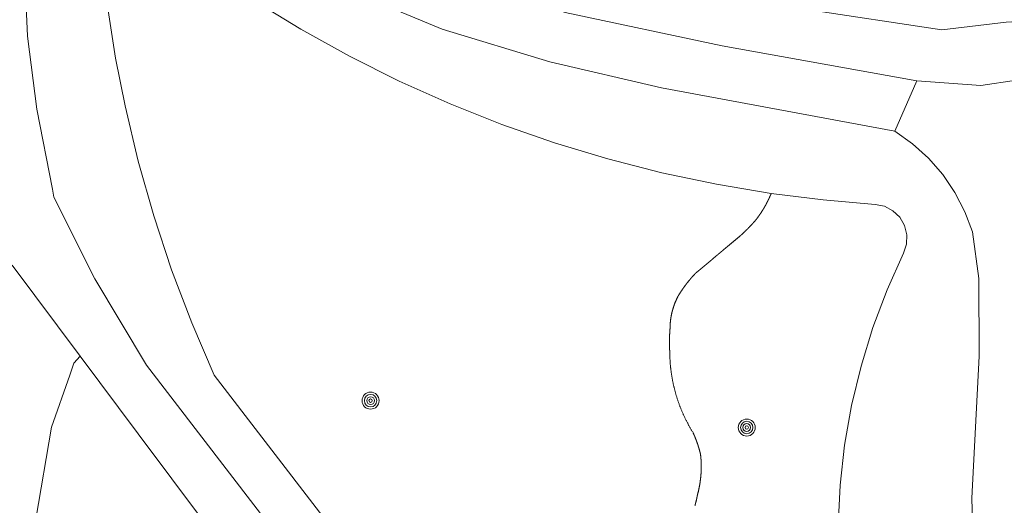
# Model space of a CAD drawing. Header units: metres. Extents: x 138165 to 154469, y 480134 to 494189.
# Tile 395 of 656: x 149501 to 149530, y 483723 to 483737. Entities that reach past the tile are written whole.
import ezdxf

# ---------------------------------------------------------------- set-up
doc = ezdxf.new("R2010")
doc.units = ezdxf.units.M
doc.header["$LTSCALE"] = 0.001
doc.header["$MEASUREMENT"] = 0
doc.layers.add('TOP-L-topo objecten punt', color=7, linetype='Continuous', lineweight=0)
doc.layers.add('TOP-L-topo objecten vlak', color=7, linetype='Continuous', lineweight=0)

# ---------------------------------------------------------------- blocks, each defined once
blk = doc.blocks.new('24')
at = {"layer": 'TOP-L-topo objecten punt', "color": 7, "linetype": 'Continuous', "lineweight": 0}
for radius in [0.025, 0.0182, 0.0115, 0.005]:
    blk.add_circle((0, 0), radius, dxfattribs=at)

msp = doc.modelspace()

# ---------------------------------------------------------------- linework, layer by layer
at = {"layer": 'TOP-L-topo objecten vlak', "flags": 128}
for points in [[(149527.629, 483735.176), (149521.913, 483736.206), (149517.296, 483737.189), (149514.27, 483738.248), (149512.595, 483739.041), (149509.911, 483740.494), (149506.974, 483742.683), (149504.946, 483744.552), (149502.677, 483746.93)], [(149533.07, 483696.441), (149532.891, 483696.592), (149522.074, 483704.736), (149519.676, 483707.164), (149510.533, 483719.587), (149508.958, 483721.641), (149504.99, 483726.814), (149503.468, 483729.353), (149502.268, 483731.755), (149502.222, 483731.989), (149501.764, 483734.343), (149501.493, 483736.493), (149501.375, 483739.099), (149501.644, 483743.138), (149501.822, 483744.31), (149501.885, 483744.455), (149501.995, 483744.571), (149502.136, 483744.642), (149502.294, 483744.66), (149502.402, 483744.634), (149502.499, 483744.581)], [(149502.499, 483744.581), (149503.719, 483743.303), (149505.855, 483741.334), (149508.967, 483739.015), (149511.842, 483737.458), (149513.679, 483736.699), (149516.842, 483735.734), (149520.124, 483734.972), (149526.985, 483733.691)], [(149509.522, 483736.697), (149508.071, 483737.586)], [(149503.857, 483737.245), (149504.081, 483735.838), (149504.357, 483734.44), (149504.744, 483732.814), (149505.201, 483731.207), (149505.726, 483729.62), (149506.319, 483728.058), (149506.979, 483726.522), (149510.069, 483722.493), (149511.652, 483720.428), (149520.871, 483707.902), (149522.488, 483706.399), (149524.142, 483704.938)], [(149524.338, 483737.278), (149528.37, 483736.678), (149530.257, 483736.903), (149533.581, 483737.1)], [(149509.522, 483736.697), (149510.954, 483735.903), (149512.419, 483735.17), (149513.914, 483734.5), (149515.436, 483733.894), (149516.982, 483733.354), (149518.55, 483732.88), (149520.136, 483732.473), (149521.739, 483732.134), (149523.354, 483731.863)], [(149523.353, 483731.86), (149523.354, 483731.862), (149521.739, 483732.133), (149520.136, 483732.472), (149518.55, 483732.88), (149516.982, 483733.354), (149515.436, 483733.894), (149513.914, 483734.5), (149512.419, 483735.17), (149510.954, 483735.903), (149509.522, 483736.697)], [(149527.629, 483735.176), (149526.985, 483733.691)], [(149530.567, 483735.195), (149529.513, 483735.041), (149527.629, 483735.176)], [(149526.985, 483733.691), (149527.503, 483733.323), (149527.975, 483732.896), (149528.392, 483732.416), (149528.75, 483731.89), (149529.043, 483731.326), (149529.267, 483730.731), (149529.451, 483729.362), (149529.468, 483727.077), (149529.247, 483722.901), (149529.403, 483717.407), (149530.568, 483711.154), (149533.003, 483704.365), (149534.608, 483699.181), (149534.828, 483698.25), (149534.856, 483697.71), (149534.807, 483697.171), (149534.753, 483696.938), (149534.632, 483696.732), (149534.454, 483696.572), (149534.237, 483696.473), (149533.851, 483696.406), (149533.459, 483696.395), (149533.07, 483696.441)], [(149523.283, 483731.709), (149523.282, 483731.707), (149523.281, 483731.705), (149523.28, 483731.703), (149523.279, 483731.702), (149523.278, 483731.7), (149523.278, 483731.698), (149523.277, 483731.696), (149523.276, 483731.694), (149523.275, 483731.692), (149523.274, 483731.691), (149523.273, 483731.689), (149523.272, 483731.687), (149523.271, 483731.685), (149523.271, 483731.683), (149523.27, 483731.682), (149523.269, 483731.68), (149523.268, 483731.678), (149523.267, 483731.676), (149523.266, 483731.674), (149523.265, 483731.673), (149523.264, 483731.671), (149523.264, 483731.669), (149523.263, 483731.667), (149523.262, 483731.665), (149523.261, 483731.663), (149523.26, 483731.662), (149523.259, 483731.66), (149523.258, 483731.658), (149523.257, 483731.656), (149523.257, 483731.654), (149523.256, 483731.653), (149523.255, 483731.651), (149523.254, 483731.649), (149523.253, 483731.647), (149523.252, 483731.645), (149523.251, 483731.644), (149523.25, 483731.642), (149523.249, 483731.64), (149523.249, 483731.638), (149523.248, 483731.636), (149523.247, 483731.635), (149523.244, 483731.63), (149523.242, 483731.625), (149523.24, 483731.62), (149523.237, 483731.616), (149523.235, 483731.611), (149523.233, 483731.606), (149523.23, 483731.602), (149523.228, 483731.597), (149523.226, 483731.592), (149523.223, 483731.588), (149523.221, 483731.583), (149523.218, 483731.578), (149523.216, 483731.573), (149523.214, 483731.569), (149523.211, 483731.564), (149523.209, 483731.559), (149523.206, 483731.555), (149523.204, 483731.55), (149523.201, 483731.546), (149523.199, 483731.541), (149523.196, 483731.536), (149523.194, 483731.532), (149523.191, 483731.527), (149523.189, 483731.522), (149523.186, 483731.518), (149523.184, 483731.513), (149523.181, 483731.508), (149523.179, 483731.504), (149523.176, 483731.499), (149523.174, 483731.495), (149523.171, 483731.49), (149523.168, 483731.485), (149523.166, 483731.481), (149523.163, 483731.476), (149523.161, 483731.472), (149523.158, 483731.467), (149523.155, 483731.463), (149523.153, 483731.458), (149523.15, 483731.453), (149523.148, 483731.449), (149523.145, 483731.444), (149523.142, 483731.44), (149523.14, 483731.435), (149523.137, 483731.431), (149523.134, 483731.426), (149523.132, 483731.422), (149523.129, 483731.417), (149523.126, 483731.413), (149523.124, 483731.408), (149523.121, 483731.404), (149523.118, 483731.399), (149523.115, 483731.395), (149523.113, 483731.39), (149523.11, 483731.386), (149523.107, 483731.381), (149523.104, 483731.377), (149523.102, 483731.372), (149523.099, 483731.368), (149523.096, 483731.363), (149523.093, 483731.359), (149523.09, 483731.354), (149523.088, 483731.35), (149523.085, 483731.345), (149523.082, 483731.341), (149523.079, 483731.337), (149523.076, 483731.332), (149523.074, 483731.328), (149523.071, 483731.323), (149523.068, 483731.319), (149523.065, 483731.314), (149523.062, 483731.31), (149523.059, 483731.306), (149523.056, 483731.301), (149523.053, 483731.297), (149523.051, 483731.292), (149523.048, 483731.288), (149523.045, 483731.284), (149523.042, 483731.279), (149523.039, 483731.275), (149523.036, 483731.271), (149523.033, 483731.266), (149523.03, 483731.262), (149523.027, 483731.257), (149523.024, 483731.253), (149523.021, 483731.249), (149523.018, 483731.244), (149523.015, 483731.24), (149523.012, 483731.236), (149523.009, 483731.231), (149523.006, 483731.227), (149523.003, 483731.223), (149523, 483731.219), (149522.997, 483731.214), (149522.994, 483731.21), (149522.991, 483731.206), (149522.988, 483731.201), (149522.985, 483731.197), (149522.982, 483731.193), (149522.979, 483731.189), (149522.976, 483731.184), (149522.972, 483731.18), (149522.969, 483731.176), (149522.966, 483731.172), (149522.963, 483731.167), (149522.96, 483731.163), (149522.957, 483731.159), (149522.954, 483731.155), (149522.951, 483731.15), (149522.947, 483731.146), (149522.944, 483731.142), (149522.941, 483731.138), (149522.938, 483731.134), (149522.935, 483731.129), (149522.932, 483731.125), (149522.928, 483731.121), (149522.925, 483731.117), (149522.922, 483731.113), (149522.919, 483731.108), (149522.916, 483731.104), (149522.912, 483731.1), (149522.909, 483731.096), (149522.906, 483731.092), (149522.903, 483731.088), (149522.899, 483731.084), (149522.896, 483731.079), (149522.893, 483731.075), (149522.889, 483731.071), (149522.886, 483731.067), (149522.883, 483731.064), (149522.879, 483731.06), (149522.876, 483731.056), (149522.873, 483731.052), (149522.869, 483731.048), (149522.866, 483731.044), (149522.862, 483731.04), (149522.859, 483731.037), (149522.856, 483731.033), (149522.852, 483731.029), (149522.849, 483731.025), (149522.845, 483731.021), (149522.842, 483731.018), (149522.839, 483731.014), (149522.835, 483731.01), (149522.832, 483731.006), (149522.828, 483731.002), (149522.825, 483730.999), (149522.821, 483730.995), (149522.818, 483730.991), (149522.815, 483730.987), (149522.811, 483730.983), (149522.808, 483730.98), (149522.804, 483730.976), (149522.801, 483730.972), (149522.797, 483730.968), (149522.794, 483730.964), (149522.79, 483730.961), (149522.787, 483730.957), (149522.783, 483730.953), (149522.78, 483730.949), (149522.777, 483730.946), (149522.773, 483730.942), (149522.77, 483730.938), (149522.766, 483730.934), (149522.763, 483730.931), (149522.759, 483730.927), (149522.756, 483730.923), (149522.752, 483730.92), (149522.749, 483730.916), (149522.745, 483730.912), (149522.742, 483730.908), (149522.738, 483730.905), (149522.734, 483730.901), (149522.731, 483730.897), (149522.727, 483730.894), (149522.724, 483730.89), (149522.72, 483730.886), (149522.717, 483730.882), (149522.713, 483730.879), (149522.71, 483730.875), (149522.706, 483730.871), (149522.703, 483730.868), (149522.699, 483730.864), (149522.695, 483730.86), (149522.692, 483730.857), (149522.688, 483730.853), (149522.685, 483730.849), (149522.681, 483730.846), (149522.678, 483730.842), (149522.674, 483730.838), (149522.67, 483730.835), (149522.667, 483730.831), (149522.663, 483730.827), (149522.66, 483730.824), (149522.656, 483730.82), (149522.652, 483730.816), (149522.649, 483730.813), (149522.645, 483730.809), (149522.642, 483730.806), (149522.638, 483730.802), (149522.634, 483730.798), (149522.631, 483730.795), (149522.627, 483730.791), (149522.624, 483730.788), (149522.62, 483730.784), (149522.616, 483730.78), (149522.613, 483730.777), (149522.609, 483730.773), (149522.605, 483730.77), (149522.602, 483730.766), (149522.598, 483730.762), (149522.594, 483730.759), (149522.591, 483730.755), (149522.587, 483730.752), (149522.583, 483730.748), (149522.58, 483730.744), (149522.576, 483730.741), (149522.572, 483730.737), (149522.569, 483730.734), (149522.565, 483730.73), (149522.561, 483730.727), (149522.558, 483730.723), (149522.554, 483730.72), (149522.55, 483730.716), (149522.546, 483730.713), (149522.543, 483730.709), (149522.539, 483730.705), (149522.535, 483730.702), (149522.532, 483730.698), (149522.528, 483730.695), (149522.524, 483730.691), (149522.52, 483730.688), (149522.517, 483730.684), (149522.513, 483730.681), (149522.509, 483730.677), (149522.506, 483730.674), (149522.502, 483730.67), (149522.498, 483730.667), (149522.494, 483730.663), (149522.491, 483730.66), (149522.487, 483730.656), (149522.483, 483730.653), (149522.479, 483730.65), (149522.476, 483730.646), (149522.472, 483730.643), (149522.468, 483730.639), (149522.464, 483730.636), (149522.46, 483730.632), (149522.457, 483730.629), (149522.453, 483730.625), (149522.449, 483730.622), (149522.445, 483730.618), (149522.441, 483730.615), (149522.438, 483730.612), (149522.434, 483730.608), (149522.429, 483730.604), (149522.423, 483730.599), (149522.418, 483730.595), (149522.412, 483730.59), (149522.407, 483730.586), (149522.402, 483730.581), (149522.396, 483730.577), (149522.391, 483730.572), (149522.385, 483730.568), (149522.38, 483730.563), (149522.375, 483730.559), (149522.369, 483730.555), (149522.364, 483730.55), (149522.359, 483730.546), (149522.353, 483730.541), (149522.348, 483730.537), (149522.342, 483730.532), (149522.337, 483730.528), (149522.332, 483730.523), (149522.326, 483730.519), (149522.321, 483730.514), (149522.315, 483730.51), (149522.31, 483730.505), (149522.305, 483730.501), (149522.299, 483730.496), (149522.294, 483730.492), (149522.289, 483730.487), (149522.283, 483730.483), (149522.278, 483730.479), (149522.272, 483730.474), (149522.267, 483730.47), (149522.262, 483730.465), (149522.256, 483730.461), (149522.251, 483730.456), (149522.246, 483730.452), (149522.24, 483730.447), (149522.235, 483730.443), (149522.229, 483730.438), (149522.224, 483730.434), (149522.219, 483730.429), (149522.213, 483730.425), (149522.208, 483730.42), (149522.203, 483730.416), (149522.197, 483730.411), (149522.192, 483730.407), (149522.186, 483730.402), (149522.181, 483730.398), (149522.176, 483730.393), (149522.17, 483730.389), (149522.165, 483730.384), (149522.16, 483730.38), (149522.154, 483730.376), (149522.149, 483730.371), (149522.143, 483730.367), (149522.138, 483730.362), (149522.133, 483730.358), (149522.127, 483730.353), (149522.122, 483730.349), (149522.117, 483730.344), (149522.111, 483730.34), (149522.106, 483730.335), (149522.1, 483730.331), (149522.095, 483730.326), (149522.09, 483730.322), (149522.084, 483730.317), (149522.079, 483730.313), (149522.074, 483730.308), (149522.068, 483730.304), (149522.063, 483730.299), (149522.057, 483730.295), (149522.052, 483730.29), (149522.047, 483730.286), (149522.041, 483730.281), (149522.036, 483730.277), (149522.031, 483730.272), (149522.025, 483730.268), (149522.02, 483730.263), (149522.015, 483730.259), (149522.009, 483730.254), (149522.004, 483730.25), (149521.998, 483730.246), (149521.993, 483730.241), (149521.988, 483730.237), (149521.982, 483730.232), (149521.977, 483730.228), (149521.972, 483730.223), (149521.966, 483730.219), (149521.961, 483730.214), (149521.955, 483730.21), (149521.95, 483730.205), (149521.945, 483730.201), (149521.939, 483730.196), (149521.934, 483730.192), (149521.929, 483730.187), (149521.923, 483730.183), (149521.918, 483730.178), (149521.913, 483730.174), (149521.907, 483730.169), (149521.902, 483730.165), (149521.896, 483730.16), (149521.891, 483730.156), (149521.886, 483730.151), (149521.88, 483730.147), (149521.875, 483730.142), (149521.87, 483730.138), (149521.864, 483730.133), (149521.859, 483730.129), (149521.854, 483730.124), (149521.848, 483730.12), (149521.843, 483730.115), (149521.837, 483730.111), (149521.832, 483730.106), (149521.827, 483730.102), (149521.821, 483730.097), (149521.816, 483730.093), (149521.811, 483730.088), (149521.805, 483730.084), (149521.8, 483730.079), (149521.795, 483730.075), (149521.789, 483730.07), (149521.784, 483730.066), (149521.779, 483730.061), (149521.773, 483730.057), (149521.768, 483730.052), (149521.762, 483730.048), (149521.757, 483730.043), (149521.752, 483730.039), (149521.747, 483730.035), (149521.742, 483730.031), (149521.737, 483730.026), (149521.732, 483730.022), (149521.728, 483730.018), (149521.723, 483730.014), (149521.718, 483730.01), (149521.713, 483730.006), (149521.708, 483730.002), (149521.703, 483729.998), (149521.699, 483729.993), (149521.694, 483729.989), (149521.689, 483729.985), (149521.684, 483729.981), (149521.679, 483729.977), (149521.675, 483729.973), (149521.67, 483729.969), (149521.665, 483729.965), (149521.66, 483729.96), (149521.655, 483729.956), (149521.65, 483729.952), (149521.646, 483729.948), (149521.641, 483729.944), (149521.636, 483729.94), (149521.631, 483729.936), (149521.626, 483729.932), (149521.621, 483729.927), (149521.617, 483729.923), (149521.612, 483729.919), (149521.607, 483729.915), (149521.602, 483729.911), (149521.597, 483729.907), (149521.592, 483729.903), (149521.587, 483729.899), (149521.583, 483729.895), (149521.578, 483729.89), (149521.573, 483729.886), (149521.568, 483729.882), (149521.563, 483729.878), (149521.558, 483729.874), (149521.554, 483729.87), (149521.549, 483729.866), (149521.544, 483729.862), (149521.539, 483729.858), (149521.534, 483729.854), (149521.529, 483729.849), (149521.524, 483729.845), (149521.52, 483729.841), (149521.515, 483729.837), (149521.51, 483729.833), (149521.505, 483729.829), (149521.5, 483729.825), (149521.495, 483729.821), (149521.49, 483729.817), (149521.486, 483729.813), (149521.481, 483729.809), (149521.476, 483729.804), (149521.471, 483729.8), (149521.466, 483729.796), (149521.461, 483729.792), (149521.456, 483729.788), (149521.452, 483729.784), (149521.447, 483729.78), (149521.442, 483729.776), (149521.437, 483729.772), (149521.432, 483729.768), (149521.427, 483729.764), (149521.422, 483729.76), (149521.417, 483729.755), (149521.413, 483729.751), (149521.408, 483729.747), (149521.403, 483729.743), (149521.398, 483729.739), (149521.393, 483729.735), (149521.388, 483729.731), (149521.383, 483729.727), (149521.378, 483729.723), (149521.374, 483729.719), (149521.369, 483729.715), (149521.364, 483729.711), (149521.359, 483729.707), (149521.354, 483729.703), (149521.349, 483729.699), (149521.344, 483729.694), (149521.339, 483729.69), (149521.335, 483729.686), (149521.33, 483729.682), (149521.325, 483729.678), (149521.32, 483729.674), (149521.315, 483729.67), (149521.31, 483729.666), (149521.305, 483729.662), (149521.3, 483729.658), (149521.295, 483729.654), (149521.291, 483729.65), (149521.286, 483729.646), (149521.281, 483729.642), (149521.276, 483729.638), (149521.271, 483729.634), (149521.266, 483729.63), (149521.261, 483729.626), (149521.256, 483729.621), (149521.251, 483729.617), (149521.247, 483729.613), (149521.242, 483729.609), (149521.237, 483729.605), (149521.232, 483729.601), (149521.227, 483729.597), (149521.222, 483729.593), (149521.217, 483729.589), (149521.212, 483729.585), (149521.207, 483729.581), (149521.202, 483729.577), (149521.198, 483729.573), (149521.193, 483729.569), (149521.188, 483729.565), (149521.183, 483729.561), (149521.178, 483729.557), (149521.173, 483729.553), (149521.168, 483729.549), (149521.163, 483729.545), (149521.158, 483729.541), (149521.153, 483729.537), (149521.148, 483729.533), (149521.143, 483729.529), (149521.139, 483729.525), (149521.134, 483729.521), (149521.129, 483729.516), (149521.124, 483729.511), (149521.12, 483729.506), (149521.115, 483729.501), (149521.11, 483729.496), (149521.106, 483729.491), (149521.101, 483729.487), (149521.097, 483729.482), (149521.092, 483729.477), (149521.087, 483729.472), (149521.083, 483729.467), (149521.078, 483729.462), (149521.074, 483729.457), (149521.069, 483729.452), (149521.065, 483729.447), (149521.06, 483729.442), (149521.055, 483729.437), (149521.051, 483729.432), (149521.046, 483729.427), (149521.042, 483729.422), (149521.037, 483729.417), (149521.033, 483729.412), (149521.028, 483729.407), (149521.024, 483729.402), (149521.02, 483729.397), (149521.015, 483729.392), (149521.011, 483729.387), (149521.006, 483729.382), (149521.002, 483729.377), (149520.997, 483729.372), (149520.993, 483729.367), (149520.989, 483729.362), (149520.984, 483729.356), (149520.98, 483729.351), (149520.975, 483729.346), (149520.971, 483729.341), (149520.967, 483729.336), (149520.962, 483729.331), (149520.958, 483729.326), (149520.954, 483729.32), (149520.949, 483729.315), (149520.945, 483729.31), (149520.941, 483729.305), (149520.937, 483729.3), (149520.932, 483729.295), (149520.928, 483729.289), (149520.924, 483729.284), (149520.919, 483729.279), (149520.915, 483729.274), (149520.911, 483729.268), (149520.907, 483729.263), (149520.903, 483729.258), (149520.898, 483729.253), (149520.894, 483729.247), (149520.89, 483729.242), (149520.886, 483729.237), (149520.882, 483729.232), (149520.878, 483729.226), (149520.873, 483729.221), (149520.869, 483729.216), (149520.865, 483729.21), (149520.861, 483729.205), (149520.857, 483729.2), (149520.853, 483729.194), (149520.849, 483729.189), (149520.845, 483729.184), (149520.841, 483729.178), (149520.837, 483729.173), (149520.833, 483729.167), (149520.829, 483729.162), (149520.824, 483729.157), (149520.82, 483729.151), (149520.816, 483729.146), (149520.812, 483729.14), (149520.808, 483729.135), (149520.804, 483729.13), (149520.801, 483729.124), (149520.797, 483729.119), (149520.793, 483729.113), (149520.789, 483729.108), (149520.785, 483729.102), (149520.781, 483729.097), (149520.777, 483729.091), (149520.773, 483729.086), (149520.769, 483729.08), (149520.765, 483729.075), (149520.761, 483729.069), (149520.758, 483729.064), (149520.754, 483729.058), (149520.75, 483729.053), (149520.746, 483729.047), (149520.742, 483729.042), (149520.738, 483729.036), (149520.735, 483729.031), (149520.731, 483729.025), (149520.727, 483729.02), (149520.723, 483729.014), (149520.72, 483729.008), (149520.716, 483729.003), (149520.712, 483728.997), (149520.708, 483728.992), (149520.705, 483728.986), (149520.701, 483728.98), (149520.697, 483728.975), (149520.693, 483728.969), (149520.69, 483728.963), (149520.686, 483728.958), (149520.682, 483728.952), (149520.679, 483728.946), (149520.675, 483728.941), (149520.672, 483728.935), (149520.668, 483728.929), (149520.664, 483728.924), (149520.661, 483728.918), (149520.657, 483728.912), (149520.654, 483728.907), (149520.65, 483728.901), (149520.646, 483728.895), (149520.643, 483728.89), (149520.639, 483728.884), (149520.636, 483728.878), (149520.632, 483728.872), (149520.629, 483728.867), (149520.625, 483728.861), (149520.622, 483728.855), (149520.618, 483728.849), (149520.615, 483728.844), (149520.611, 483728.837), (149520.608, 483728.83), (149520.604, 483728.823), (149520.601, 483728.816), (149520.597, 483728.809), (149520.593, 483728.802), (149520.59, 483728.794), (149520.586, 483728.787), (149520.583, 483728.78), (149520.58, 483728.773), (149520.576, 483728.766), (149520.573, 483728.759), (149520.57, 483728.752), (149520.566, 483728.745), (149520.563, 483728.738), (149520.56, 483728.73), (149520.556, 483728.723), (149520.553, 483728.716), (149520.55, 483728.709), (149520.547, 483728.702), (149520.544, 483728.694), (149520.541, 483728.687), (149520.538, 483728.68), (149520.535, 483728.673), (149520.532, 483728.665), (149520.529, 483728.658), (149520.526, 483728.651), (149520.523, 483728.644), (149520.52, 483728.636), (149520.517, 483728.629), (149520.514, 483728.622), (149520.511, 483728.614), (149520.509, 483728.607), (149520.506, 483728.599), (149520.503, 483728.592), (149520.5, 483728.585), (149520.498, 483728.577), (149520.495, 483728.57), (149520.493, 483728.562), (149520.49, 483728.555), (149520.487, 483728.548), (149520.485, 483728.54), (149520.482, 483728.533), (149520.48, 483728.525), (149520.477, 483728.518), (149520.475, 483728.51), (149520.473, 483728.503), (149520.47, 483728.495), (149520.468, 483728.488), (149520.466, 483728.48), (149520.463, 483728.473), (149520.461, 483728.465), (149520.459, 483728.457), (149520.457, 483728.45), (149520.455, 483728.442), (149520.452, 483728.435), (149520.45, 483728.427), (149520.448, 483728.42), (149520.446, 483728.412), (149520.444, 483728.404), (149520.442, 483728.397), (149520.44, 483728.389), (149520.438, 483728.382), (149520.437, 483728.374), (149520.435, 483728.366), (149520.433, 483728.359), (149520.431, 483728.351), (149520.429, 483728.343), (149520.428, 483728.336), (149520.426, 483728.328), (149520.424, 483728.32), (149520.422, 483728.313), (149520.421, 483728.305), (149520.419, 483728.297), (149520.418, 483728.289), (149520.416, 483728.282), (149520.415, 483728.274), (149520.413, 483728.266), (149520.412, 483728.258), (149520.41, 483728.251), (149520.409, 483728.243), (149520.408, 483728.235), (149520.406, 483728.228), (149520.405, 483728.22), (149520.404, 483728.212), (149520.402, 483728.204), (149520.401, 483728.196), (149520.4, 483728.189), (149520.399, 483728.181), (149520.398, 483728.173), (149520.397, 483728.165), (149520.396, 483728.157), (149520.395, 483728.15), (149520.394, 483728.142), (149520.393, 483728.134), (149520.392, 483728.126), (149520.391, 483728.118), (149520.39, 483728.111), (149520.389, 483728.103), (149520.388, 483728.095), (149520.387, 483728.087), (149520.387, 483728.079), (149520.386, 483728.071), (149520.385, 483728.064), (149520.384, 483728.056), (149520.384, 483728.048), (149520.383, 483728.04), (149520.383, 483728.032), (149520.382, 483728.024), (149520.382, 483728.017), (149520.381, 483728.009), (149520.381, 483728.001), (149520.38, 483727.993), (149520.38, 483727.985), (149520.379, 483727.977), (149520.379, 483727.969), (149520.379, 483727.962), (149520.378, 483727.954), (149520.378, 483727.946), (149520.378, 483727.938), (149520.378, 483727.93), (149520.378, 483727.922), (149520.378, 483727.914), (149520.377, 483727.906), (149520.377, 483727.899), (149520.377, 483727.891), (149520.377, 483727.883), (149520.377, 483727.877), (149520.376, 483727.872), (149520.376, 483727.866), (149520.375, 483727.861), (149520.375, 483727.856), (149520.375, 483727.85), (149520.374, 483727.845), (149520.374, 483727.839), (149520.373, 483727.834), (149520.373, 483727.828), (149520.372, 483727.823), (149520.372, 483727.817), (149520.372, 483727.812), (149520.371, 483727.806), (149520.371, 483727.801), (149520.371, 483727.795), (149520.37, 483727.79), (149520.37, 483727.784), (149520.37, 483727.779), (149520.369, 483727.774), (149520.369, 483727.768), (149520.369, 483727.763), (149520.368, 483727.757), (149520.368, 483727.752), (149520.368, 483727.746), (149520.367, 483727.741), (149520.367, 483727.735), (149520.367, 483727.73), (149520.366, 483727.724), (149520.366, 483727.719), (149520.366, 483727.713), (149520.366, 483727.708), (149520.365, 483727.702), (149520.365, 483727.697), (149520.365, 483727.691), (149520.365, 483727.686), (149520.364, 483727.68), (149520.364, 483727.675), (149520.364, 483727.669), (149520.364, 483727.664), (149520.363, 483727.659), (149520.363, 483727.653), (149520.363, 483727.648), (149520.363, 483727.642), (149520.363, 483727.637), (149520.363, 483727.631), (149520.362, 483727.626), (149520.362, 483727.62), (149520.362, 483727.615), (149520.362, 483727.609), (149520.362, 483727.604), (149520.362, 483727.598), (149520.362, 483727.593), (149520.361, 483727.587), (149520.361, 483727.582), (149520.361, 483727.576), (149520.361, 483727.571), (149520.361, 483727.565), (149520.361, 483727.56), (149520.361, 483727.554), (149520.361, 483727.549), (149520.361, 483727.543), (149520.361, 483727.538), (149520.361, 483727.532), (149520.361, 483727.527), (149520.361, 483727.522), (149520.36, 483727.516), (149520.36, 483727.511), (149520.36, 483727.505), (149520.36, 483727.5), (149520.36, 483727.494), (149520.36, 483727.489), (149520.36, 483727.483), (149520.36, 483727.478), (149520.36, 483727.472), (149520.36, 483727.467), (149520.36, 483727.461), (149520.361, 483727.456), (149520.361, 483727.45), (149520.361, 483727.445), (149520.361, 483727.439), (149520.361, 483727.434), (149520.361, 483727.428), (149520.361, 483727.423), (149520.361, 483727.417), (149520.361, 483727.412), (149520.361, 483727.406), (149520.361, 483727.401), (149520.361, 483727.395), (149520.362, 483727.39), (149520.362, 483727.384), (149520.362, 483727.379), (149520.362, 483727.374), (149520.362, 483727.368), (149520.362, 483727.363), (149520.362, 483727.357), (149520.363, 483727.352), (149520.363, 483727.346), (149520.363, 483727.341), (149520.363, 483727.335), (149520.363, 483727.33), (149520.363, 483727.324), (149520.364, 483727.319), (149520.364, 483727.313), (149520.364, 483727.308), (149520.364, 483727.302), (149520.365, 483727.297), (149520.365, 483727.291), (149520.365, 483727.286), (149520.365, 483727.28), (149520.365, 483727.275), (149520.366, 483727.269), (149520.366, 483727.264), (149520.366, 483727.258), (149520.367, 483727.253), (149520.367, 483727.248), (149520.367, 483727.242), (149520.367, 483727.237), (149520.368, 483727.231), (149520.368, 483727.226), (149520.368, 483727.22), (149520.369, 483727.215), (149520.369, 483727.209), (149520.369, 483727.204), (149520.37, 483727.198), (149520.37, 483727.193), (149520.37, 483727.187), (149520.371, 483727.168), (149520.371, 483727.148), (149520.371, 483727.129), (149520.372, 483727.109), (149520.372, 483727.089), (149520.373, 483727.07), (149520.373, 483727.05), (149520.374, 483727.031), (149520.375, 483727.011), (149520.376, 483726.992), (149520.377, 483726.972), (149520.378, 483726.953), (149520.379, 483726.933), (149520.38, 483726.914), (149520.382, 483726.894), (149520.383, 483726.875), (149520.385, 483726.855), (149520.386, 483726.836), (149520.388, 483726.816), (149520.39, 483726.797), (149520.392, 483726.777), (149520.394, 483726.758), (149520.396, 483726.738), (149520.398, 483726.719), (149520.4, 483726.699), (149520.402, 483726.68), (149520.405, 483726.66), (149520.407, 483726.641), (149520.41, 483726.622), (149520.412, 483726.602), (149520.415, 483726.583), (149520.418, 483726.563), (149520.421, 483726.544), (149520.424, 483726.525), (149520.427, 483726.505), (149520.43, 483726.486), (149520.433, 483726.467), (149520.436, 483726.447), (149520.44, 483726.428), (149520.443, 483726.409), (149520.447, 483726.39), (149520.45, 483726.37), (149520.454, 483726.351), (149520.458, 483726.332), (149520.462, 483726.313), (149520.466, 483726.294), (149520.47, 483726.275), (149520.474, 483726.255), (149520.478, 483726.236), (149520.482, 483726.217), (149520.487, 483726.198), (149520.491, 483726.179), (149520.496, 483726.16), (149520.5, 483726.141), (149520.505, 483726.122), (149520.51, 483726.103), (149520.515, 483726.084), (149520.52, 483726.065), (149520.525, 483726.046), (149520.53, 483726.027), (149520.535, 483726.009), (149520.54, 483725.99), (149520.546, 483725.971), (149520.551, 483725.952), (149520.556, 483725.933), (149520.562, 483725.915), (149520.568, 483725.896), (149520.574, 483725.877), (149520.579, 483725.858), (149520.585, 483725.84), (149520.591, 483725.821), (149520.597, 483725.803), (149520.604, 483725.784), (149520.61, 483725.765), (149520.616, 483725.747), (149520.623, 483725.728), (149520.629, 483725.71), (149520.636, 483725.692), (149520.642, 483725.673), (149520.649, 483725.655), (149520.656, 483725.636), (149520.663, 483725.618), (149520.67, 483725.6), (149520.677, 483725.582), (149520.684, 483725.563), (149520.691, 483725.545), (149520.699, 483725.527), (149520.706, 483725.509), (149520.713, 483725.491), (149520.721, 483725.473), (149520.728, 483725.455), (149520.736, 483725.437), (149520.744, 483725.419), (149520.752, 483725.401), (149520.76, 483725.383), (149520.768, 483725.365), (149520.776, 483725.347), (149520.784, 483725.33), (149520.792, 483725.312), (149520.8, 483725.294), (149520.809, 483725.276), (149520.817, 483725.259), (149520.826, 483725.241), (149520.834, 483725.224), (149520.843, 483725.206), (149520.852, 483725.189), (149520.861, 483725.171), (149520.87, 483725.154), (149520.879, 483725.136), (149520.888, 483725.119), (149520.897, 483725.102), (149520.906, 483725.084), (149520.915, 483725.067), (149520.925, 483725.05), (149520.934, 483725.033), (149520.944, 483725.016), (149520.953, 483724.999), (149520.963, 483724.982), (149520.973, 483724.965), (149520.983, 483724.948), (149520.992, 483724.931), (149521.002, 483724.914), (149521.012, 483724.897), (149521.023, 483724.88), (149521.033, 483724.864), (149521.043, 483724.847), (149521.053, 483724.83), (149521.056, 483724.826), (149521.058, 483724.821), (149521.06, 483724.816), (149521.062, 483724.811), (149521.064, 483724.806), (149521.066, 483724.801), (149521.069, 483724.797), (149521.071, 483724.792), (149521.073, 483724.787), (149521.075, 483724.782), (149521.077, 483724.777), (149521.079, 483724.772), (149521.081, 483724.767), (149521.084, 483724.763), (149521.086, 483724.758), (149521.088, 483724.753), (149521.09, 483724.748), (149521.092, 483724.743), (149521.094, 483724.738), (149521.096, 483724.733), (149521.098, 483724.728), (149521.1, 483724.723), (149521.102, 483724.719), (149521.104, 483724.714), (149521.106, 483724.709), (149521.108, 483724.704), (149521.11, 483724.699), (149521.112, 483724.694), (149521.114, 483724.689), (149521.116, 483724.684), (149521.118, 483724.679), (149521.12, 483724.674), (149521.122, 483724.669), (149521.124, 483724.664), (149521.126, 483724.66), (149521.128, 483724.655), (149521.13, 483724.65), (149521.132, 483724.645), (149521.134, 483724.64), (149521.136, 483724.635), (149521.138, 483724.63), (149521.14, 483724.625), (149521.142, 483724.62), (149521.143, 483724.615), (149521.145, 483724.61), (149521.147, 483724.605), (149521.149, 483724.6), (149521.151, 483724.595), (149521.153, 483724.59), (149521.155, 483724.585), (149521.156, 483724.58), (149521.158, 483724.575), (149521.16, 483724.57), (149521.162, 483724.565), (149521.164, 483724.56), (149521.165, 483724.555), (149521.167, 483724.55), (149521.169, 483724.545), (149521.171, 483724.54), (149521.173, 483724.535), (149521.174, 483724.53), (149521.176, 483724.525), (149521.178, 483724.52), (149521.18, 483724.515), (149521.181, 483724.51), (149521.183, 483724.505), (149521.185, 483724.5), (149521.186, 483724.495), (149521.188, 483724.49), (149521.19, 483724.485), (149521.191, 483724.48), (149521.193, 483724.475), (149521.195, 483724.47), (149521.196, 483724.465), (149521.198, 483724.46), (149521.2, 483724.455), (149521.201, 483724.45), (149521.203, 483724.445), (149521.205, 483724.44), (149521.206, 483724.434), (149521.208, 483724.429), (149521.209, 483724.424), (149521.211, 483724.419), (149521.213, 483724.414), (149521.214, 483724.409), (149521.216, 483724.404), (149521.217, 483724.399), (149521.219, 483724.394), (149521.22, 483724.389), (149521.222, 483724.384), (149521.224, 483724.379), (149521.225, 483724.374), (149521.227, 483724.368), (149521.228, 483724.363), (149521.23, 483724.358), (149521.231, 483724.353), (149521.233, 483724.348), (149521.234, 483724.343), (149521.235, 483724.338), (149521.237, 483724.333), (149521.238, 483724.328), (149521.24, 483724.323), (149521.241, 483724.317), (149521.243, 483724.312), (149521.244, 483724.307), (149521.245, 483724.302), (149521.247, 483724.297), (149521.248, 483724.292), (149521.25, 483724.287), (149521.251, 483724.282), (149521.252, 483724.277), (149521.254, 483724.271), (149521.255, 483724.266), (149521.257, 483724.261), (149521.258, 483724.256), (149521.259, 483724.251), (149521.261, 483724.246), (149521.262, 483724.241), (149521.263, 483724.235), (149521.264, 483724.23), (149521.266, 483724.225), (149521.267, 483724.22), (149521.268, 483724.215), (149521.27, 483724.21), (149521.271, 483724.204), (149521.272, 483724.199), (149521.273, 483724.194), (149521.274, 483724.185), (149521.276, 483724.175), (149521.277, 483724.166), (149521.278, 483724.156), (149521.279, 483724.147), (149521.28, 483724.138), (149521.28, 483724.128), (149521.281, 483724.119), (149521.282, 483724.109), (149521.283, 483724.1), (149521.284, 483724.09), (149521.285, 483724.081), (149521.285, 483724.071), (149521.286, 483724.062), (149521.287, 483724.052), (149521.288, 483724.043), (149521.288, 483724.034), (149521.289, 483724.024), (149521.289, 483724.015), (149521.29, 483724.005), (149521.29, 483723.996), (149521.291, 483723.986), (149521.291, 483723.977), (149521.292, 483723.967), (149521.292, 483723.958), (149521.293, 483723.948), (149521.293, 483723.939), (149521.293, 483723.929), (149521.294, 483723.92), (149521.294, 483723.91), (149521.294, 483723.901), (149521.294, 483723.891), (149521.295, 483723.882), (149521.295, 483723.872), (149521.295, 483723.863), (149521.295, 483723.853), (149521.295, 483723.844), (149521.295, 483723.834), (149521.295, 483723.825), (149521.295, 483723.815), (149521.295, 483723.806), (149521.295, 483723.796), (149521.295, 483723.787), (149521.295, 483723.777), (149521.294, 483723.768), (149521.294, 483723.758), (149521.294, 483723.749), (149521.294, 483723.739), (149521.293, 483723.73), (149521.293, 483723.72), (149521.293, 483723.711), (149521.292, 483723.702), (149521.292, 483723.692), (149521.292, 483723.683), (149521.291, 483723.673), (149521.291, 483723.664), (149521.29, 483723.654), (149521.29, 483723.645), (149521.289, 483723.635), (149521.289, 483723.626), (149521.288, 483723.616), (149521.287, 483723.607), (149521.287, 483723.597), (149521.286, 483723.588), (149521.285, 483723.578), (149521.284, 483723.569), (149521.284, 483723.559), (149521.283, 483723.55), (149521.282, 483723.541), (149521.281, 483723.531), (149521.28, 483723.522), (149521.279, 483723.512), (149521.278, 483723.503), (149521.277, 483723.493), (149521.276, 483723.484), (149521.275, 483723.474), (149521.274, 483723.465), (149521.273, 483723.456), (149521.272, 483723.446), (149521.271, 483723.437), (149521.269, 483723.427), (149521.268, 483723.418), (149521.267, 483723.409), (149521.266, 483723.399), (149521.264, 483723.39), (149521.263, 483723.38), (149521.262, 483723.371), (149521.26, 483723.362), (149521.259, 483723.352), (149521.257, 483723.343), (149521.256, 483723.333), (149521.254, 483723.324), (149521.253, 483723.315), (149521.251, 483723.305), (149521.25, 483723.296), (149521.248, 483723.287), (149521.246, 483723.277), (149521.245, 483723.268), (149521.243, 483723.259), (149521.241, 483723.249), (149521.24, 483723.24), (149521.238, 483723.231), (149521.236, 483723.221), (149521.234, 483723.212), (149521.232, 483723.203), (149521.23, 483723.193), (149521.228, 483723.184), (149521.226, 483723.175), (149521.224, 483723.166), (149521.222, 483723.156), (149521.22, 483723.147), (149521.218, 483723.138), (149521.216, 483723.128), (149521.214, 483723.119), (149521.212, 483723.11), (149521.21, 483723.101), (149521.207, 483723.091), (149521.205, 483723.082), (149521.203, 483723.073), (149521.201, 483723.064), (149521.198, 483723.055), (149521.196, 483723.045), (149521.194, 483723.036), (149521.191, 483723.027), (149521.189, 483723.018), (149521.186, 483723.009), (149521.184, 483723), (149521.183, 483722.996), (149521.183, 483722.992), (149521.182, 483722.989), (149521.181, 483722.985), (149521.181, 483722.982), (149521.18, 483722.978), (149521.179, 483722.974), (149521.179, 483722.971), (149521.178, 483722.967), (149521.177, 483722.963), (149521.177, 483722.96), (149521.176, 483722.956), (149521.175, 483722.953), (149521.175, 483722.949), (149521.174, 483722.945), (149521.173, 483722.942), (149521.173, 483722.938), (149521.172, 483722.935), (149521.171, 483722.931), (149521.17, 483722.927), (149521.17, 483722.924), (149521.169, 483722.92), (149521.168, 483722.917), (149521.168, 483722.913), (149521.167, 483722.909), (149521.166, 483722.906), (149521.165, 483722.902), (149521.165, 483722.899), (149521.164, 483722.895), (149521.163, 483722.892), (149521.162, 483722.888), (149521.161, 483722.884), (149521.161, 483722.881), (149521.16, 483722.877), (149521.159, 483722.874), (149521.158, 483722.87), (149521.158, 483722.866), (149521.157, 483722.863), (149521.156, 483722.859), (149521.155, 483722.856), (149521.154, 483722.852), (149521.153, 483722.849), (149521.153, 483722.845), (149521.152, 483722.841), (149521.151, 483722.838), (149521.15, 483722.834), (149521.149, 483722.831), (149521.148, 483722.827), (149521.147, 483722.824), (149521.147, 483722.82), (149521.146, 483722.816), (149521.145, 483722.813), (149521.144, 483722.809), (149521.143, 483722.806), (149521.142, 483722.802), (149521.141, 483722.799), (149521.14, 483722.795), (149521.139, 483722.792), (149521.139, 483722.788), (149521.138, 483722.784), (149521.137, 483722.781), (149521.136, 483722.777), (149521.135, 483722.774), (149521.134, 483722.77), (149521.133, 483722.767), (149521.132, 483722.763), (149521.131, 483722.76), (149521.13, 483722.756), (149521.129, 483722.753), (149521.128, 483722.749), (149521.127, 483722.746), (149521.126, 483722.742), (149521.125, 483722.738), (149521.124, 483722.735), (149521.123, 483722.731), (149521.122, 483722.728), (149521.121, 483722.724), (149521.12, 483722.721), (149521.119, 483722.717), (149521.118, 483722.714), (149521.117, 483722.71), (149521.116, 483722.707), (149521.115, 483722.703), (149521.114, 483722.7), (149521.113, 483722.696), (149521.112, 483722.693), (149521.111, 483722.689)], [(149523.283, 483731.709), (149523.284, 483731.711), (149523.285, 483731.714)], [(149523.285, 483731.714), (149523.284, 483731.712), (149523.283, 483731.709)], [(149523.302, 483731.749), (149523.301, 483731.747), (149523.3, 483731.745), (149523.299, 483731.743), (149523.298, 483731.742), (149523.297, 483731.74), (149523.297, 483731.738), (149523.296, 483731.736), (149523.295, 483731.734), (149523.294, 483731.732), (149523.293, 483731.731), (149523.292, 483731.729), (149523.291, 483731.727), (149523.291, 483731.725), (149523.29, 483731.723), (149523.289, 483731.722), (149523.288, 483731.72), (149523.287, 483731.718), (149523.286, 483731.716), (149523.285, 483731.714)], [(149523.302, 483731.749), (149523.303, 483731.751), (149523.304, 483731.754)], [(149523.304, 483731.754), (149523.303, 483731.752), (149523.302, 483731.749)], [(149523.353, 483731.86), (149523.352, 483731.859), (149523.351, 483731.857), (149523.35, 483731.855), (149523.35, 483731.853), (149523.349, 483731.851), (149523.348, 483731.849), (149523.347, 483731.848), (149523.346, 483731.846), (149523.345, 483731.844), (149523.345, 483731.842), (149523.344, 483731.84), (149523.343, 483731.838), (149523.342, 483731.837), (149523.341, 483731.835), (149523.341, 483731.833), (149523.34, 483731.831), (149523.339, 483731.829), (149523.338, 483731.827), (149523.337, 483731.826), (149523.336, 483731.824), (149523.336, 483731.822), (149523.335, 483731.82), (149523.334, 483731.818), (149523.333, 483731.816), (149523.332, 483731.815), (149523.331, 483731.813), (149523.33, 483731.811), (149523.33, 483731.809), (149523.329, 483731.807), (149523.328, 483731.805), (149523.327, 483731.804), (149523.326, 483731.802), (149523.325, 483731.8), (149523.325, 483731.798), (149523.324, 483731.796), (149523.323, 483731.794), (149523.322, 483731.793), (149523.321, 483731.791), (149523.32, 483731.789), (149523.32, 483731.787), (149523.319, 483731.785), (149523.318, 483731.783), (149523.317, 483731.782), (149523.316, 483731.78), (149523.315, 483731.778), (149523.314, 483731.776), (149523.314, 483731.774), (149523.313, 483731.773), (149523.312, 483731.771), (149523.311, 483731.769), (149523.31, 483731.767), (149523.309, 483731.765), (149523.309, 483731.763), (149523.308, 483731.762), (149523.307, 483731.76), (149523.306, 483731.758), (149523.305, 483731.756), (149523.304, 483731.754)], [(149523.354, 483731.863), (149523.353, 483731.86)], [(149525.317, 483722.099), (149525.377, 483723.283), (149525.509, 483724.461), (149525.715, 483725.629), (149525.992, 483726.782), (149526.341, 483727.915), (149526.759, 483729.025), (149527.245, 483730.106), (149527.331, 483730.371), (149527.34, 483730.65), (149527.271, 483730.921), (149527.131, 483731.162), (149526.93, 483731.355), (149526.683, 483731.485), (149526.41, 483731.542), (149524.879, 483731.672), (149523.354, 483731.863)], [(149503.038, 483727.077), (149501.037, 483729.754)], [(149501.737, 483722.279), (149502.196, 483724.986), (149502.731, 483726.522), (149502.853, 483726.872), (149503.038, 483727.077)], [(149503.038, 483727.077), (149504.748, 483724.79), (149518.717, 483706.105), (149520.465, 483704.277), (149521.339, 483703.363), (149534.022, 483693.914), (149540.353, 483688.2), (149550.426, 483680.972), (149552.107, 483679.841), (149553.692, 483679.116), (149555.692, 483678.38), (149557.369, 483677.902), (149559.524, 483677.545), (149561.676, 483677.375), (149564.23, 483677.467), (149567.034, 483677.829), (149569.655, 483678.675), (149572.124, 483679.843), (149574.577, 483681.265), (149577.365, 483683.07), (149582.512, 483687.216), (149588.658, 483692.191)]]:
    msp.add_lwpolyline(points, dxfattribs=at)

# ---------------------------------------------------------------- block references
at = {"layer": 'TOP-L-topo objecten punt', "xscale": 10, "yscale": 10, "zscale": 10}
for p in [(149511.576, 483725.768), (149522.632, 483724.978)]:
    msp.add_blockref('24', p, dxfattribs=at)

doc.saveas('drawing.dxf')
